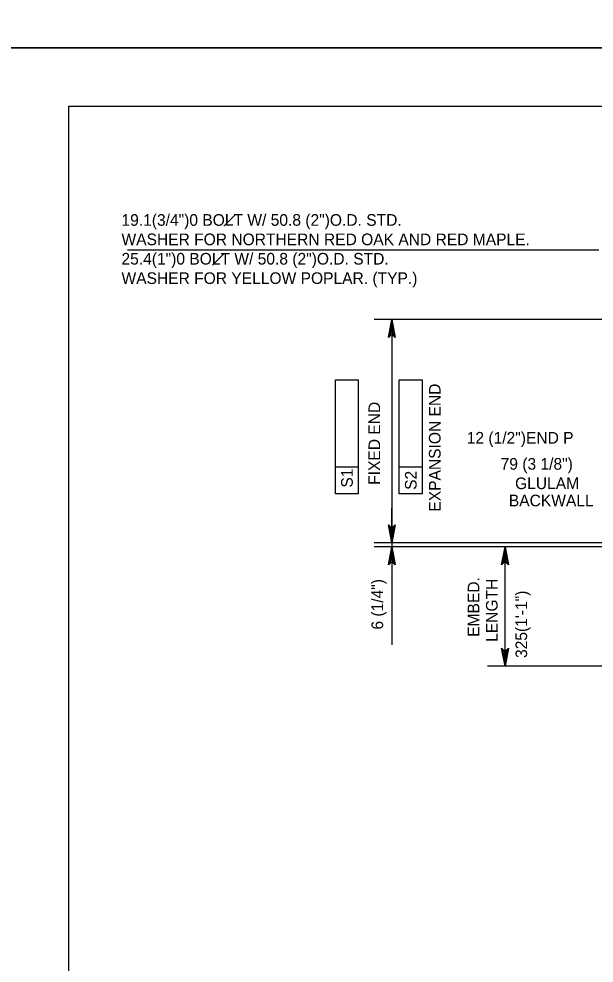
# Model space of a CAD drawing. Extents: x 638175 to 640495, y 294277 to 298435.
# Drawn here: x 639303.6 to 639451.7, y 297011.5 to 297255 of the extents above; entities that cross this region are included whole.
import ezdxf

# ---------------------------------------------------------------- set-up
doc = ezdxf.new("R2010")
doc.units = 0
for name, color, linetype in [('2', 7, 'Continuous'), ('3', 7, 'Continuous'), ('PLT-BNDY', 7, 'Continuous')]:
    doc.layers.add(name, color=color, linetype=linetype)

msp = doc.modelspace()

# ---------------------------------------------------------------- linework, layer by layer
at = {"layer": '2'}
for p, q in [((639316.46, 296668.46), (639316.46, 297232.46)), ((639316.46, 297232.46), (640102.46, 297232.46))]:
    msp.add_line(p, q, dxfattribs=at)
at = {"layer": '3'}
for p, q in [((639359.28, 297204.42), (639356.36, 297201.5)), ((639452.93, 297195.36), (639331.55, 297195.36)), ((639356.33, 297194.36), (639353.41, 297191.44)), ((639467.22, 297177.48), (639395.13, 297177.48)), ((639421.93, 297177.48), (639395.13, 297177.48)), ((639399.63, 297177.48), (639399.63, 297123.37)), ((639399.63, 297174.48), (639399.63, 297122.86)), ((639385.1, 297161.91), (639391.01, 297161.91)), ((639385.1, 297132.52), (639385.1, 297161.91)), ((639391.01, 297161.91), (639391.01, 297132.52)), ((639401.55, 297132.52), (639401.55, 297161.91)), ((639401.55, 297161.91), (639407.46, 297161.91)), ((639407.46, 297161.91), (639407.46, 297132.52)), ((639391.01, 297139.41), (639385.1, 297139.41)), ((639407.46, 297139.41), (639401.55, 297139.41)), ((639391.01, 297132.52), (639385.1, 297132.52)), ((639407.46, 297132.52), (639401.55, 297132.52)), ((639399.63, 297124.36), (639399.63, 297128.86)), ((639399.63, 297122.86), (639399.63, 297125.86)), ((639467.22, 297119.86), (639395.13, 297119.86)), ((639421.93, 297119.86), (639395.13, 297119.86)), ((639399.63, 297119.86), (639399.63, 297118.87)), ((639475.83, 297118.87), (639395.13, 297118.87)), ((639398.06, 297118.87), (639395.13, 297118.87)), ((639467.22, 297118.87), (639424.3, 297118.87)), ((639427.24, 297118.87), (639424.3, 297118.87)), ((639428.8, 297088.06), (639428.8, 297118.87)), ((639399.63, 297115.87), (639399.63, 297112.87)), ((639428.8, 297091.06), (639428.8, 297115.87)), ((639399.63, 297114.37), (639399.63, 297093.57)), ((639498.91, 297088.06), (639424.3, 297088.06)), ((639427.24, 297088.06), (639424.3, 297088.06))]:
    msp.add_line(p, q, dxfattribs=at)
for points in [[(639399.63, 297177.48), (639400.5, 297172.82), (639400.25, 297173.17), (639399.94, 297173.36), (639399.63, 297173.41), (639399.31, 297173.36), (639399, 297173.17), (639398.75, 297172.82), (639399.63, 297177.48), (639399, 297173.17), (639399.31, 297173.36), (639399.63, 297177.48), (639399.63, 297173.41), (639399.94, 297173.36), (639399.63, 297177.48), (639400.25, 297173.17)], [(639399.63, 297119.86), (639398.75, 297124.52), (639399, 297124.17), (639399.31, 297123.98), (639399.63, 297123.93), (639399.94, 297123.98), (639400.25, 297124.17), (639400.5, 297124.52), (639399.63, 297119.86), (639400.25, 297124.17), (639399.94, 297123.98), (639399.63, 297119.86), (639399.63, 297123.93), (639399.31, 297123.98), (639399.63, 297119.86), (639399, 297124.17)], [(639399.63, 297118.87), (639400.5, 297114.21), (639400.25, 297114.57), (639399.94, 297114.76), (639399.63, 297114.81), (639399.31, 297114.76), (639399, 297114.57), (639398.75, 297114.21), (639399.63, 297118.87), (639399, 297114.57), (639399.31, 297114.76), (639399.63, 297118.87), (639399.63, 297114.81), (639399.94, 297114.76), (639399.63, 297118.87), (639400.25, 297114.57)], [(639428.8, 297118.87), (639429.68, 297114.21), (639429.43, 297114.57), (639429.12, 297114.76), (639428.8, 297114.81), (639428.49, 297114.76), (639428.18, 297114.57), (639427.93, 297114.21), (639428.8, 297118.87), (639428.18, 297114.57), (639428.49, 297114.76), (639428.8, 297118.87), (639428.8, 297114.81), (639429.12, 297114.76), (639428.8, 297118.87), (639429.43, 297114.57)], [(639428.8, 297088.06), (639427.93, 297092.72), (639428.18, 297092.36), (639428.49, 297092.18), (639428.8, 297092.12), (639429.12, 297092.18), (639429.43, 297092.36), (639429.68, 297092.72), (639428.8, 297088.06), (639429.43, 297092.36), (639429.12, 297092.18), (639428.8, 297088.06), (639428.8, 297092.12), (639428.49, 297092.18), (639428.8, 297088.06), (639428.18, 297092.36)]]:
    msp.add_lwpolyline(points, dxfattribs=at)
for points in [[(639399.13, 297174.48), (639400.13, 297174.48), (639399.63, 297177.48)], [(639399.13, 297122.86), (639400.13, 297122.86), (639399.63, 297119.86)], [(639399.13, 297115.87), (639400.13, 297115.87), (639399.63, 297118.87)], [(639428.3, 297115.87), (639429.3, 297115.87), (639428.8, 297118.87)], [(639428.3, 297091.06), (639429.3, 297091.06), (639428.8, 297088.06)]]:
    msp.add_lwpolyline(points, close=True, dxfattribs=at)
at = {"layer": 'PLT-BNDY'}
for points in [[(639276.46, 297841.46), (640117.46, 297841.46), (640117.46, 297247.46), (639276.46, 297247.46)], [(639276.46, 297247.46), (640117.46, 297247.46), (640117.46, 296653.46), (639276.46, 296653.46)]]:
    msp.add_lwpolyline(points, close=True, dxfattribs=at)

# ---------------------------------------------------------------- texts
at = {"layer": '3'}
for s, p in [('19.1(3/4")0 BOLT W/ 50.8 (2")O.D. STD. ', (639330, 297201.62)), ('WASHER FOR NORTHERN RED OAK AND RED MAPLE.', (639330, 297196.62)), ('25.4(1")0 BOLT W/ 50.8 (2")O.D. STD.', (639330, 297191.62)), ('WASHER FOR YELLOW POPLAR. (TYP.) ', (639330, 297186.62)), ('12 (1/2")END P', (639418.94, 297145.47)), ('79 (3 1/8")', (639427.67, 297138.74)), ('GLULAM', (639431.39, 297133.74)), ('BACKWALL', (639429.78, 297129.3))]:
    msp.add_text(s, height=3, dxfattribs=at).set_placement(p)
for s, p in [('EXPANSION END', (639412.2, 297127.94)), ('FIXED END', (639396.63, 297134.85)), ('S1', (639389.58, 297134.13)), ('S2', (639406.03, 297133.55)), ('6 (1/4")', (639397.4, 297097.53)), ('EMBED.', (639422.19, 297095.66)), ('LENGTH', (639426.9, 297094.36)), ('325(1\'-1")', (639434.49, 297090.21))]:
    msp.add_text(s, height=3, rotation=90, dxfattribs=at).set_placement(p)

doc.saveas('drawing.dxf')
